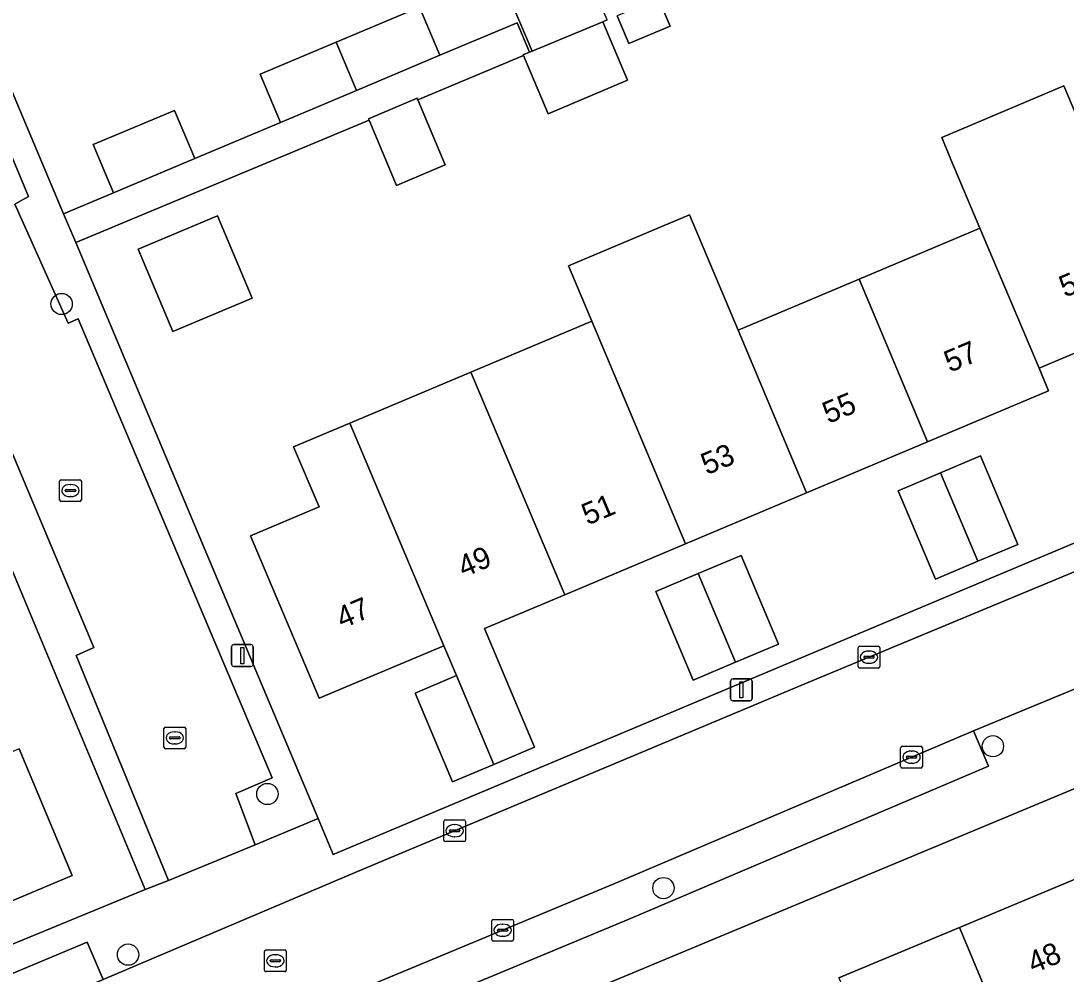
# Model space of a CAD drawing. Extents: x 157767 to 159172, y 387839 to 389425.
# Drawn here: x 158893.48 to 158941.49, y 388108.44 to 388152.24 of the extents above; entities that cross this region are included whole.
import ezdxf

# ---------------------------------------------------------------- set-up
doc = ezdxf.new("R2010")
doc.units = 0
for name, color, linetype in [('IMGEO_Boom', 7, 'Continuous'), ('IMGEO_Erf', 7, 'Continuous'), ('IMGEO_Kolk', 7, 'Continuous'), ('IMGEO_Lichtmast', 7, 'Continuous'), ('IMGEO_Muur', 7, 'Continuous'), ('IMGEO_Pand', 7, 'Continuous'), ('IMGEO_Pand_nummerreeks', 7, 'Continuous'), ('IMGEO_Parkeervlak_open', 7, 'Continuous'), ('IMGEO_Rijbaan_lokaal_open', 7, 'Continuous'), ('IMGEO_Rioolput', 7, 'Continuous'), ('IMGEO_Voetpad_open', 7, 'Continuous')]:
    doc.layers.add(name, color=color, linetype=linetype)

msp = doc.modelspace()

# ---------------------------------------------------------------- linework, layer by layer
at = {"layer": 'IMGEO_Boom'}
for centre in [(158895.347, 388139.23), (158938.124, 388118.911), (158904.8, 388116.715), (158922.991, 388112.389), (158898.399, 388109.335)]:
    msp.add_circle(centre, 0.489, dxfattribs=at)
at = {"layer": 'IMGEO_Erf'}
for points in [[(158887.168, 388163.025), (158895.437, 388143.373), (158897.737, 388144.343), (158896.803, 388146.557), (158900.526, 388148.127), (158901.46, 388145.913), (158905.404, 388147.576), (158904.47, 388149.79), (158907.957, 388151.261), (158911.785, 388152.875), (158912.718, 388150.661), (158916.266, 388152.159), (158916.84, 388150.798), (158916.962, 388150.849), (158916.003, 388153.124)], [(158922.761, 388153.274), (158923.297, 388152.001), (158921.402, 388151.202), (158920.866, 388152.475)], [(158920.408, 388152.282), (158920.213, 388152.199), (158921.346, 388149.514), (158917.688, 388147.971), (158916.559, 388150.646), (158911.706, 388148.619), (158912.971, 388145.619), (158910.735, 388144.677), (158909.468, 388147.684), (158895.992, 388142.055), (158902.018, 388127.735), (158907.126, 388115.595), (158907.823, 388113.94), (158952.637, 388132.769)], [(158945.865, 388138.649), (158940.353, 388136.324), (158940.243, 388136.278), (158940.678, 388135.246), (158935.123, 388132.903), (158929.567, 388130.559), (158924.011, 388128.215), (158918.455, 388125.872), (158914.776, 388124.32), (158917.075, 388118.869), (158915.197, 388118.077), (158913.306, 388117.28), (158911.587, 388121.354), (158913.479, 388122.152), (158912.899, 388123.527), (158907.177, 388121.114), (158904.027, 388128.582), (158907.17, 388129.907), (158906.004, 388132.673), (158908.584, 388133.76), (158914.142, 388136.102), (158919.699, 388138.443), (158918.628, 388140.984), (158924.185, 388143.326), (158925.256, 388140.784), (158926.418, 388138.027), (158931.975, 388140.37), (158937.391, 388142.655), (158937.53, 388142.714), (158936.198, 388145.874), (158935.771, 388146.886), (158941.389, 388149.258), (158942.704, 388146.144)], [(158891.439, 388109.144), (158899.188, 388112.326), (158885.534, 388145.037)], [(158972.779, 388107.868), (158971.736, 388110.298), (158964.82, 388126.534), (158906.391, 388102.157)], [(158931.046, 388108.273), (158936.583, 388110.586), (158942.192, 388112.929), (158943.144, 388110.592), (158943.239, 388110.632), (158948.995, 388113.036), (158954.532, 388115.349), (158959.991, 388117.629), (158959.556, 388118.67), (158957.674, 388117.884), (158956.047, 388121.779), (158957.901, 388122.553), (158959.884, 388123.382), (158961.946, 388118.445), (158965.763, 388120.039), (158968.895, 388112.539), (158963.2, 388110.16), (158957.664, 388107.848)], [(158893.389, 388118.782), (158895.832, 388112.963), (158890.734, 388110.822)]]:
    msp.add_lwpolyline(points, dxfattribs=at)
for points in [[(158904.101, 388139.495), (158900.462, 388137.96), (158898.865, 388141.747), (158902.504, 388143.282)], [(158935.724, 388131.477), (158937.557, 388132.25), (158939.272, 388128.185), (158937.438, 388127.411), (158935.487, 388126.588), (158933.772, 388130.653)], [(158924.591, 388126.84), (158926.554, 388127.668), (158928.27, 388123.601), (158926.305, 388122.772), (158924.356, 388121.95), (158922.641, 388126.017)]]:
    msp.add_lwpolyline(points, close=True, dxfattribs=at)
at = {"layer": 'IMGEO_Kolk'}
for p, q in [((158895.251, 388130.232), (158895.251, 388131.084)), ((158895.326, 388131.158), (158896.178, 388131.158)), ((158895.739, 388130.938), (158895.764, 388130.938)), ((158896.252, 388131.084), (158896.252, 388130.232)), ((158895.51, 388130.652), (158895.51, 388130.664)), ((158895.948, 388130.615), (158895.55, 388130.615)), ((158895.553, 388130.701), (158895.951, 388130.701)), ((158895.762, 388130.378), (158895.737, 388130.378)), ((158895.994, 388130.664), (158895.994, 388130.652)), ((158896.178, 388130.158), (158895.326, 388130.158)), ((158931.934, 388122.575), (158931.934, 388123.427)), ((158932.009, 388123.501), (158932.861, 388123.501)), ((158932.422, 388123.281), (158932.447, 388123.281)), ((158932.935, 388123.427), (158932.935, 388122.575)), ((158932.193, 388122.995), (158932.193, 388123.007)), ((158932.631, 388122.958), (158932.233, 388122.958)), ((158932.236, 388123.044), (158932.634, 388123.044)), ((158932.445, 388122.721), (158932.42, 388122.721)), ((158932.677, 388123.007), (158932.677, 388122.995)), ((158932.861, 388122.501), (158932.009, 388122.501)), ((158900.122, 388119.792), (158900.974, 388119.792)), ((158900.047, 388118.866), (158900.047, 388119.718)), ((158900.306, 388119.286), (158900.306, 388119.298)), ((158900.744, 388119.249), (158900.346, 388119.249)), ((158900.349, 388119.335), (158900.747, 388119.335)), ((158900.535, 388119.572), (158900.56, 388119.572)), ((158900.79, 388119.298), (158900.79, 388119.286)), ((158901.048, 388119.718), (158901.048, 388118.866)), ((158900.974, 388118.792), (158900.122, 388118.792)), ((158900.558, 388119.012), (158900.533, 388119.012)), ((158933.887, 388117.98), (158933.887, 388118.832)), ((158933.962, 388118.906), (158934.814, 388118.906)), ((158934.888, 388118.832), (158934.888, 388117.98)), ((158934.146, 388118.4), (158934.146, 388118.412)), ((158934.584, 388118.363), (158934.186, 388118.363)), ((158934.189, 388118.449), (158934.587, 388118.449)), ((158934.375, 388118.686), (158934.4, 388118.686)), ((158934.63, 388118.412), (158934.63, 388118.4)), ((158934.814, 388117.906), (158933.962, 388117.906)), ((158934.398, 388118.126), (158934.373, 388118.126)), ((158912.897, 388114.6), (158912.897, 388115.452)), ((158912.972, 388115.526), (158913.824, 388115.526)), ((158913.898, 388115.452), (158913.898, 388114.6)), ((158913.156, 388115.02), (158913.156, 388115.032)), ((158913.594, 388114.983), (158913.196, 388114.983)), ((158913.199, 388115.069), (158913.597, 388115.069)), ((158913.385, 388115.306), (158913.41, 388115.306)), ((158913.64, 388115.032), (158913.64, 388115.02)), ((158913.824, 388114.526), (158912.972, 388114.526)), ((158913.408, 388114.746), (158913.383, 388114.746)), ((158915.105, 388110.028), (158915.105, 388110.88)), ((158915.18, 388110.954), (158916.032, 388110.954)), ((158915.593, 388110.734), (158915.618, 388110.734)), ((158916.106, 388110.88), (158916.106, 388110.028)), ((158915.364, 388110.448), (158915.364, 388110.46)), ((158915.802, 388110.411), (158915.404, 388110.411)), ((158915.407, 388110.497), (158915.805, 388110.497)), ((158915.616, 388110.174), (158915.591, 388110.174)), ((158915.848, 388110.46), (158915.848, 388110.448)), ((158916.032, 388109.954), (158915.18, 388109.954))]:
    msp.add_line(p, q, dxfattribs=at)
for points in [[(158895.251, 388130.232), (158895.251, 388131.084)], [(158895.326, 388131.158), (158896.178, 388131.158)], [(158896.252, 388131.084), (158896.252, 388130.232)], [(158896.178, 388130.158), (158895.326, 388130.158)], [(158931.934, 388122.575), (158931.934, 388123.427)], [(158932.009, 388123.501), (158932.861, 388123.501)], [(158932.935, 388123.427), (158932.935, 388122.575)], [(158932.861, 388122.501), (158932.009, 388122.501)], [(158900.122, 388119.792), (158900.974, 388119.792)], [(158900.047, 388118.866), (158900.047, 388119.718)], [(158901.048, 388119.718), (158901.048, 388118.866)], [(158900.974, 388118.792), (158900.122, 388118.792)], [(158933.887, 388117.98), (158933.887, 388118.832)], [(158933.962, 388118.906), (158934.814, 388118.906)], [(158934.888, 388118.832), (158934.888, 388117.98)], [(158934.814, 388117.906), (158933.962, 388117.906)], [(158912.897, 388114.6), (158912.897, 388115.452)], [(158912.972, 388115.526), (158913.824, 388115.526)], [(158913.898, 388115.452), (158913.898, 388114.6)], [(158913.824, 388114.526), (158912.972, 388114.526)], [(158915.105, 388110.028), (158915.105, 388110.88)], [(158915.18, 388110.954), (158916.032, 388110.954)], [(158916.106, 388110.88), (158916.106, 388110.028)], [(158916.032, 388109.954), (158915.18, 388109.954)]]:
    msp.add_lwpolyline(points, dxfattribs=at)
for centre, radius, start, end in [((158895.328, 388131.082), 0.0765, 91.552, 178.448), ((158895.328, 388131.082), 0.0765, 91.552, 178.448), ((158896.176, 388131.082), 0.0765, 1.552, 88.448), ((158896.176, 388131.082), 0.0765, 1.552, 88.448), ((158895.55, 388130.661), 0.0403, 85.8775, 175.7526), ((158895.547, 388130.651), 0.0366, 178.938, 274.7102), ((158895.951, 388130.658), 0.043, 264.8664, 352.4533), ((158895.955, 388130.663), 0.0386, 1.7309, 96.639), ((158895.328, 388130.234), 0.0765, 181.552, 268.448), ((158895.328, 388130.234), 0.0765, 181.552, 268.448), ((158896.176, 388130.234), 0.0765, 271.552, 358.448), ((158896.176, 388130.234), 0.0765, 271.552, 358.448), ((158932.011, 388123.425), 0.0765, 91.552, 178.448), ((158932.011, 388123.425), 0.0765, 91.552, 178.448), ((158932.859, 388123.425), 0.0765, 1.552, 88.448), ((158932.859, 388123.425), 0.0765, 1.552, 88.448), ((158932.233, 388123.004), 0.0403, 85.8775, 175.7526), ((158932.23, 388122.994), 0.0366, 178.938, 274.7102), ((158932.634, 388123.001), 0.043, 264.8664, 352.4533), ((158932.638, 388123.006), 0.0386, 1.7309, 96.639), ((158932.011, 388122.577), 0.0765, 181.552, 268.448), ((158932.011, 388122.577), 0.0765, 181.552, 268.448), ((158932.859, 388122.577), 0.0765, 271.552, 358.448), ((158932.859, 388122.577), 0.0765, 271.552, 358.448), ((158900.124, 388119.716), 0.0765, 91.552, 178.448), ((158900.124, 388119.716), 0.0765, 91.552, 178.448), ((158900.972, 388119.716), 0.0765, 1.552, 88.448), ((158900.972, 388119.716), 0.0765, 1.552, 88.448), ((158900.346, 388119.295), 0.0403, 85.8775, 175.7526), ((158900.343, 388119.285), 0.0366, 178.938, 274.7102), ((158900.747, 388119.292), 0.043, 264.8664, 352.4533), ((158900.751, 388119.297), 0.0386, 1.7309, 96.639), ((158900.124, 388118.868), 0.0765, 181.552, 268.448), ((158900.124, 388118.868), 0.0765, 181.552, 268.448), ((158900.972, 388118.868), 0.0765, 271.552, 358.448), ((158900.972, 388118.868), 0.0765, 271.552, 358.448), ((158933.964, 388118.83), 0.0765, 91.552, 178.448), ((158933.964, 388118.83), 0.0765, 91.552, 178.448), ((158934.812, 388118.83), 0.0765, 1.552, 88.448), ((158934.812, 388118.83), 0.0765, 1.552, 88.448), ((158934.186, 388118.409), 0.0403, 85.8775, 175.7526), ((158934.183, 388118.399), 0.0366, 178.938, 274.7102), ((158934.587, 388118.406), 0.043, 264.8664, 352.4533), ((158934.591, 388118.411), 0.0386, 1.7309, 96.639), ((158933.964, 388117.982), 0.0765, 181.552, 268.448), ((158933.964, 388117.982), 0.0765, 181.552, 268.448), ((158934.812, 388117.982), 0.0765, 271.552, 358.448), ((158934.812, 388117.982), 0.0765, 271.552, 358.448), ((158912.974, 388115.45), 0.0765, 91.552, 178.448), ((158912.974, 388115.45), 0.0765, 91.552, 178.448), ((158913.822, 388115.45), 0.0765, 1.552, 88.448), ((158913.822, 388115.45), 0.0765, 1.552, 88.448), ((158913.196, 388115.029), 0.0403, 85.8775, 175.7526), ((158913.193, 388115.019), 0.0366, 178.938, 274.7102), ((158913.597, 388115.026), 0.043, 264.8664, 352.4533), ((158913.601, 388115.031), 0.0386, 1.7309, 96.639), ((158912.974, 388114.602), 0.0765, 181.552, 268.448), ((158912.974, 388114.602), 0.0765, 181.552, 268.448), ((158913.822, 388114.602), 0.0765, 271.552, 358.448), ((158913.822, 388114.602), 0.0765, 271.552, 358.448), ((158915.182, 388110.878), 0.0765, 91.552, 178.448), ((158915.182, 388110.878), 0.0765, 91.552, 178.448), ((158916.03, 388110.878), 0.0765, 1.552, 88.448), ((158916.03, 388110.878), 0.0765, 1.552, 88.448), ((158915.404, 388110.457), 0.0403, 85.8775, 175.7526), ((158915.401, 388110.447), 0.0366, 178.938, 274.7102), ((158915.805, 388110.454), 0.043, 264.8664, 352.4533), ((158915.809, 388110.459), 0.0386, 1.7309, 96.639), ((158915.182, 388110.03), 0.0765, 181.552, 268.448), ((158915.182, 388110.03), 0.0765, 181.552, 268.448), ((158916.03, 388110.03), 0.0765, 271.552, 358.448), ((158916.03, 388110.03), 0.0765, 271.552, 358.448)]:
    msp.add_arc(centre, radius, start, end, dxfattribs=at)
for centre, major_axis, ratio, start_param, end_param in [((158895.738, 388130.658), (-0.387, 0.002), 0.722429, 4.712389, 7.853982), ((158895.763, 388130.658), (-0.39, 0.002), 0.717154, 1.570796, 4.712389), ((158932.421, 388123.001), (-0.387, 0.002), 0.722429, 4.712389, 7.853982), ((158932.446, 388123.001), (-0.39, 0.002), 0.717154, 1.570796, 4.712389), ((158900.534, 388119.292), (-0.387, 0.002), 0.722429, 4.712389, 7.853982), ((158900.559, 388119.292), (-0.39, 0.002), 0.717154, 1.570796, 4.712389), ((158934.374, 388118.406), (-0.387, 0.002), 0.722429, 4.712389, 7.853982), ((158934.399, 388118.406), (-0.39, 0.002), 0.717154, 1.570796, 4.712389), ((158913.384, 388115.026), (-0.387, 0.002), 0.722429, 4.712389, 7.853982), ((158913.409, 388115.026), (-0.39, 0.002), 0.717154, 1.570796, 4.712389), ((158915.592, 388110.454), (-0.387, 0.002), 0.722429, 4.712389, 7.853982), ((158915.617, 388110.454), (-0.39, 0.002), 0.717154, 1.570796, 4.712389)]:
    msp.add_ellipse(centre, major_axis=major_axis, ratio=ratio, start_param=start_param, end_param=end_param, dxfattribs=at)
at = {"layer": 'IMGEO_Lichtmast'}
for p, q in [((158903.253, 388123.577), (158904.043, 388123.577)), ((158904.043, 388123.577), (158903.253, 388123.577)), ((158903.153, 388122.677), (158903.153, 388123.477)), ((158903.153, 388123.477), (158903.153, 388122.677)), ((158904.143, 388123.477), (158904.143, 388122.677)), ((158904.143, 388122.677), (158904.143, 388123.477)), ((158904.043, 388122.577), (158903.253, 388122.577)), ((158903.253, 388122.577), (158904.043, 388122.577)), ((158926.072, 388121.101), (158926.072, 388121.901)), ((158926.072, 388121.901), (158926.072, 388121.101)), ((158926.172, 388122.001), (158926.962, 388122.001)), ((158926.962, 388122.001), (158926.172, 388122.001)), ((158927.062, 388121.901), (158927.062, 388121.101)), ((158927.062, 388121.101), (158927.062, 388121.901)), ((158926.962, 388121.001), (158926.172, 388121.001)), ((158926.172, 388121.001), (158926.962, 388121.001))]:
    msp.add_line(p, q, dxfattribs=at)
for points in [[(158903.573, 388123.452), (158903.723, 388123.452), (158903.723, 388122.702), (158903.573, 388122.702), (158903.573, 388123.452)], [(158926.492, 388121.876), (158926.642, 388121.876), (158926.642, 388121.126), (158926.492, 388121.126), (158926.492, 388121.876)]]:
    msp.add_lwpolyline(points, dxfattribs=at)
for centre, start, end in [((158903.253, 388123.477), 90, 180), ((158903.253, 388123.477), 90, 180), ((158904.043, 388123.477), 0, 90), ((158904.043, 388123.477), 360, 90), ((158903.253, 388122.677), 180, 270), ((158903.253, 388122.677), 180, 270), ((158904.043, 388122.677), 270, 0), ((158904.043, 388122.677), 270, 0), ((158926.172, 388121.901), 90, 180), ((158926.172, 388121.901), 90, 180), ((158926.962, 388121.901), 0, 90), ((158926.962, 388121.901), 360, 90), ((158926.172, 388121.101), 180, 270), ((158926.172, 388121.101), 180, 270), ((158926.962, 388121.101), 270, 0), ((158926.962, 388121.101), 270, 0)]:
    msp.add_arc(centre, 0.1, start, end, dxfattribs=at)
at = {"layer": 'IMGEO_Muur'}
msp.add_lwpolyline([(158895.992, 388142.055), (158902.018, 388127.735)], dxfattribs=at)
at = {"layer": 'IMGEO_Pand'}
for points in [[(158919.442, 388154.575), (158916.003, 388153.124), (158916.962, 388150.849), (158920.213, 388152.199), (158920.408, 388152.282)], [(158907.957, 388151.261), (158908.891, 388149.047), (158912.718, 388150.661), (158911.785, 388152.875)], [(158922.761, 388153.274), (158920.866, 388152.475), (158921.402, 388151.202), (158923.297, 388152.001)], [(158920.213, 388152.199), (158916.962, 388150.849), (158916.84, 388150.798), (158916.547, 388150.674), (158916.559, 388150.646), (158917.688, 388147.971), (158921.346, 388149.514)], [(158907.957, 388151.261), (158904.47, 388149.79), (158905.404, 388147.576), (158908.891, 388149.047)], [(158942.704, 388146.144), (158941.389, 388149.258), (158935.771, 388146.886), (158936.198, 388145.874), (158937.53, 388142.714), (158940.243, 388136.278), (158940.353, 388136.324), (158945.865, 388138.649)], [(158911.706, 388148.619), (158911.68, 388148.682), (158909.444, 388147.74), (158909.468, 388147.684), (158910.735, 388144.677), (158912.971, 388145.619)], [(158897.737, 388144.343), (158901.46, 388145.913), (158900.526, 388148.127), (158896.803, 388146.557)], [(158898.865, 388141.747), (158900.462, 388137.96), (158904.101, 388139.495), (158902.504, 388143.282)], [(158926.418, 388138.027), (158925.256, 388140.784), (158924.185, 388143.326), (158918.628, 388140.984), (158919.699, 388138.443), (158924.011, 388128.215), (158929.567, 388130.559)], [(158937.53, 388142.714), (158937.391, 388142.655), (158931.975, 388140.37), (158935.123, 388132.903), (158940.678, 388135.246), (158940.243, 388136.278)], [(158931.975, 388140.37), (158926.418, 388138.027), (158929.567, 388130.559), (158935.123, 388132.903)], [(158918.455, 388125.872), (158924.011, 388128.215), (158919.699, 388138.443), (158914.142, 388136.102)], [(158915.197, 388118.077), (158917.075, 388118.869), (158914.776, 388124.32), (158918.455, 388125.872), (158914.142, 388136.102), (158908.584, 388133.76), (158912.899, 388123.527), (158913.479, 388122.152)], [(158912.899, 388123.527), (158908.584, 388133.76), (158906.004, 388132.673), (158907.17, 388129.907), (158904.027, 388128.582), (158907.177, 388121.114)], [(158935.724, 388131.477), (158937.438, 388127.411), (158939.272, 388128.185), (158937.557, 388132.25)], [(158935.724, 388131.477), (158933.772, 388130.653), (158935.487, 388126.588), (158937.438, 388127.411)], [(158924.591, 388126.84), (158926.305, 388122.772), (158928.27, 388123.601), (158926.554, 388127.668)], [(158924.591, 388126.84), (158922.641, 388126.017), (158924.356, 388121.95), (158926.305, 388122.772)], [(158915.197, 388118.077), (158913.479, 388122.152), (158911.587, 388121.354), (158913.306, 388117.28)], [(158885.953, 388115.657), (158885.999, 388115.547), (158882.316, 388114), (158883.483, 388111.225), (158885.419, 388106.615), (158891.439, 388109.144), (158890.734, 388110.822), (158895.832, 388112.963), (158893.389, 388118.782)], [(158943.144, 388110.592), (158942.192, 388112.929), (158936.583, 388110.586), (158940.687, 388100.758), (158946.212, 388103.065)], [(158936.583, 388110.586), (158931.046, 388108.273), (158934.193, 388100.736), (158935.316, 388098.046), (158935.567, 388097.444), (158938.072, 388098.49), (158937.654, 388099.491), (158940.687, 388100.758)]]:
    msp.add_lwpolyline(points, close=True, dxfattribs=at)
at = {"layer": 'IMGEO_Parkeervlak_open'}
for points in [[(158937.236, 388119.617), (158920.686, 388112.571), (158907.627, 388107.129), (158908.316, 388105.51), (158921.368, 388110.952), (158937.924, 388118)], [(158883.253, 388102.33), (158891.48, 388105.745), (158897.252, 388108.195), (158896.525, 388109.907), (158882.54, 388104.048)]]:
    msp.add_lwpolyline(points, close=True, dxfattribs=at)
at = {"layer": 'IMGEO_Rijbaan_lokaal_open'}
for points in [[(158883.619, 388155.202), (158887.563, 388145.935), (158886.614, 388145.566), (158891.198, 388134.449), (158892.048, 388134.789), (158896.832, 388123.441), (158896.022, 388123.072), (158900.257, 388112.735), (158904.235, 388114.372), (158903.356, 388116.731), (158905.015, 388117.459), (158896.106, 388138.55), (158895.646, 388138.344), (158893.199, 388143.813), (158893.829, 388144.172), (158886.139, 388162.594), (158884.607, 388166.263), (158884.461, 388166.613), (158883.272, 388166.106), (158882.956, 388166.846), (158877.965, 388164.8), (158865.858, 388184.316), (158863.651, 388189.495)], [(158953.438, 388131.723), (158942.555, 388127.219), (158929.482, 388121.771), (158908.943, 388113.158), (158897.252, 388108.195), (158891.48, 388105.745), (158883.253, 388102.33), (158873.768, 388098.392), (158867.612, 388095.766), (158855.826, 388090.739), (158841.985, 388084.913)], [(158920.686, 388112.571), (158937.236, 388119.617), (158942.612, 388121.835), (158946.944, 388123.623), (158948.141, 388124.117), (158953.302, 388126.303), (158957.724, 388128.177)], [(158843.572, 388080.088), (158860.751, 388087.348), (158869.757, 388091.161), (158876.185, 388093.883), (158890.339, 388099.86), (158899.641, 388103.771), (158904.799, 388105.94), (158907.627, 388107.129), (158920.686, 388112.571)]]:
    msp.add_lwpolyline(points, dxfattribs=at)
at = {"layer": 'IMGEO_Rioolput'}
for p, q in [((158904.665, 388108.624), (158904.665, 388109.476)), ((158904.74, 388109.55), (158905.592, 388109.55)), ((158905.153, 388109.33), (158905.178, 388109.33)), ((158905.666, 388109.476), (158905.666, 388108.624)), ((158904.924, 388109.044), (158904.924, 388109.056)), ((158905.362, 388109.007), (158904.964, 388109.007)), ((158904.967, 388109.093), (158905.365, 388109.093)), ((158905.176, 388108.77), (158905.151, 388108.77)), ((158905.408, 388109.056), (158905.408, 388109.044)), ((158905.592, 388108.55), (158904.74, 388108.55))]:
    msp.add_line(p, q, dxfattribs=at)
for points in [[(158904.665, 388108.624), (158904.665, 388109.476)], [(158904.74, 388109.55), (158905.592, 388109.55)], [(158905.666, 388109.476), (158905.666, 388108.624)], [(158905.592, 388108.55), (158904.74, 388108.55)]]:
    msp.add_lwpolyline(points, dxfattribs=at)
for centre, radius, start, end in [((158904.742, 388109.474), 0.0765, 91.552, 178.448), ((158904.742, 388109.474), 0.0765, 91.552, 178.448), ((158905.59, 388109.474), 0.0765, 1.552, 88.448), ((158905.59, 388109.474), 0.0765, 1.552, 88.448), ((158904.964, 388109.053), 0.0403, 85.8775, 175.7526), ((158904.961, 388109.043), 0.0366, 178.938, 274.7102), ((158905.365, 388109.05), 0.043, 264.8664, 352.4533), ((158905.369, 388109.055), 0.0386, 1.7309, 96.639), ((158904.742, 388108.626), 0.0765, 181.552, 268.448), ((158904.742, 388108.626), 0.0765, 181.552, 268.448), ((158905.59, 388108.626), 0.0765, 271.552, 358.448), ((158905.59, 388108.626), 0.0765, 271.552, 358.448)]:
    msp.add_arc(centre, radius, start, end, dxfattribs=at)
for centre, major_axis, ratio, start_param, end_param in [((158905.152, 388109.05), (-0.387, 0.002), 0.722429, 4.712389, 7.853982), ((158905.177, 388109.05), (-0.39, 0.002), 0.717154, 1.570796, 4.712389)]:
    msp.add_ellipse(centre, major_axis=major_axis, ratio=ratio, start_param=start_param, end_param=end_param, dxfattribs=at)
at = {"layer": 'IMGEO_Voetpad_open'}
for points in [[(158851.348, 388188.842), (158852.035, 388187.211), (158852.533, 388185.971), (158854.016, 388186.593), (158855.965, 388185.942), (158856.305, 388185.398), (158882.366, 388143.71), (158885.534, 388145.037), (158899.188, 388112.326), (158900.257, 388112.735), (158896.022, 388123.072), (158896.832, 388123.441), (158892.048, 388134.789), (158891.198, 388134.449), (158886.614, 388145.566), (158887.563, 388145.935), (158883.619, 388155.202)], [(158873.768, 388098.392), (158883.253, 388102.33), (158882.54, 388104.048), (158896.525, 388109.907), (158897.252, 388108.195), (158908.943, 388113.158), (158929.482, 388121.771), (158942.555, 388127.219), (158953.438, 388131.723), (158952.637, 388132.769), (158907.823, 388113.94), (158907.126, 388115.595), (158904.235, 388114.372), (158900.257, 388112.735), (158899.188, 388112.326), (158891.439, 388109.144), (158885.419, 388106.615), (158872.529, 388101.181), (158871.78, 388102.991), (158871.092, 388104.747), (158863.365, 388101.383), (158865.385, 388098.174), (158857.731, 388094.946), (158841.12, 388087.942)], [(158957.724, 388128.177), (158958.411, 388126.561), (158953.989, 388124.688), (158953.302, 388126.303), (158948.141, 388124.117), (158946.944, 388123.623), (158947.631, 388122.007), (158943.299, 388120.219), (158942.612, 388121.835), (158937.236, 388119.617), (158937.924, 388118), (158921.368, 388110.952), (158908.316, 388105.51), (158907.627, 388107.129), (158904.799, 388105.94), (158899.641, 388103.771), (158900.115, 388102.651), (158901.239, 388099.999), (158906.391, 388102.157), (158964.82, 388126.534), (158969.624, 388128.603)]]:
    msp.add_lwpolyline(points, dxfattribs=at)
for points in [[(158887.168, 388163.025), (158886.139, 388162.594), (158893.829, 388144.172), (158893.199, 388143.813), (158895.646, 388138.344), (158896.106, 388138.55), (158905.015, 388117.459), (158903.356, 388116.731), (158904.235, 388114.372), (158907.126, 388115.595), (158902.018, 388127.735), (158895.992, 388142.055), (158895.437, 388143.373)], [(158909.468, 388147.684), (158909.444, 388147.74), (158911.68, 388148.682), (158911.706, 388148.619), (158916.559, 388150.646), (158916.547, 388150.674), (158916.84, 388150.798), (158916.266, 388152.159), (158912.718, 388150.661), (158908.891, 388149.047), (158905.404, 388147.576), (158901.46, 388145.913), (158897.737, 388144.343), (158895.437, 388143.373), (158895.992, 388142.055)]]:
    msp.add_lwpolyline(points, close=True, dxfattribs=at)

# ---------------------------------------------------------------- texts
at = {"layer": 'IMGEO_Pand_nummerreeks'}
for s, rotation, p in [('59', 22.8725, (158941.431, 388139.513)), ('57', 22.8725, (158936.147, 388136.068)), ('55', 22.8713, (158930.563, 388133.714)), ('53', 22.8725, (158924.979, 388131.358)), ('51', 22.8713, (158919.5, 388129.047)), ('49', 22.8713, (158913.812, 388126.648)), ('47', 22.8713, (158908.229, 388124.293)), ('48', 22.6662, (158939.979, 388108.449))]:
    msp.add_text(s, height=1, rotation=rotation, dxfattribs=at).set_placement(p)

doc.saveas('drawing.dxf')
